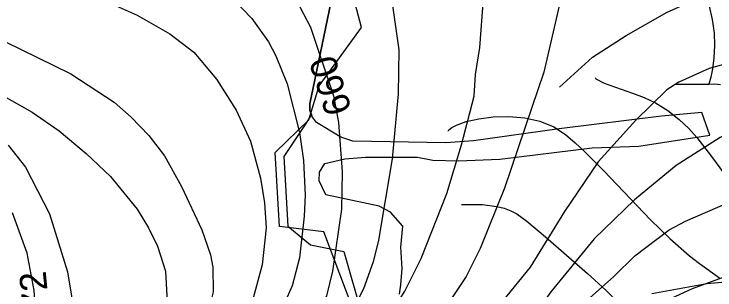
# Model space of a CAD drawing. Extents: x -709584 to -702006, y -1161789 to -1157496.
# Drawn here: x -707881.9 to -707619.6, y -1160748.9 to -1160645.8 of the extents above; entities that cross this region are included whole.
import ezdxf

# ---------------------------------------------------------------- set-up
doc = ezdxf.new("R2010")
doc.units = 0
for name, color, linetype in [('102_obvod PÚ', 7, 'Continuous'), ('120_vrstevnice hlavní', 7, 'Continuous'), ('121_vrstevnice hlavní_popis', 7, 'Continuous'), ('122_vrstevnice základní', 7, 'Continuous'), ('124_vrstevnice doplňková', 7, 'Continuous'), ('408_BPEJ_linie', 7, 'Continuous'), ('411_akumulovaný odtok', 7, 'Continuous'), ('419_LPIS PB', 7, 'Continuous')]:
    doc.layers.add(name, color=color, linetype=linetype)

msp = doc.modelspace()

# ---------------------------------------------------------------- linework, layer by layer
at = {"layer": '102_obvod PÚ'}
msp.add_lwpolyline([(-707668.58, -1160967.04), (-707689.56, -1160941.23), (-707715.99, -1160917.87), (-707726.91, -1160910.59), (-707729.96, -1160896.23), (-707725.68, -1160887.17), (-707741.09, -1160893.16), (-707745.94, -1160894.38), (-707754.58, -1160896.87), (-707755.58, -1160893.23), (-707760.34, -1160872.06), (-707682.79, -1160820.3), (-707647.7, -1160789.85), (-707640.18, -1160763.62), (-707658.6, -1160761.11), (-707664.56, -1160768.35), (-707744.21, -1160784.82), (-707765.98, -1160727.16), (-707782.6, -1160725.23), (-707784.19, -1160697.49), (-707771.56, -1160685.33), (-707767.81, -1160672.59), (-707751.86, -1160650.79), (-707759.55, -1160621.87)], dxfattribs=at)
at = {"layer": '120_vrstevnice hlavní'}
for points in [[(-707393.91, -1160621.34), (-707443.23, -1160646.07), (-707457.12, -1160651.71), (-707495.31, -1160663.57), (-707536.96, -1160674.57), (-707570.81, -1160678.18), (-707596.85, -1160683.39), (-707607.26, -1160687.15), (-707617.68, -1160691.92), (-707634.17, -1160702.34), (-707649.79, -1160715.21), (-707664.83, -1160729.82), (-707681.03, -1160749.64), (-707695.49, -1160769.74), (-707698.68, -1160773.36), (-707711.26, -1160784.64), (-707719.65, -1160791.01)], [(-707776.28, -1160640.65), (-707770.99, -1160650.68), (-707762.42, -1160676.36), (-707760.58, -1160686.28), (-707759.14, -1160704.8), (-707759.43, -1160718.68), (-707762.75, -1160741.83), (-707765.07, -1160751.08), (-707770.71, -1160764.97), (-707775.48, -1160774.23), (-707785.46, -1160788.4), (-707818.01, -1160828.47), (-707848.09, -1160870.7), (-707860.1, -1160885.75), (-707868.49, -1160895.15), (-707885.85, -1160912.36), (-707914.2, -1160937.1), (-707934.59, -1160956.04)], [(-707884.11, -1160694.82), (-707877.6, -1160703.06), (-707868.63, -1160720.42), (-707861.98, -1160742.12), (-707859.09, -1160759.47), (-707858.94, -1160777.41), (-707861.11, -1160791.01), (-707864.73, -1160804.89), (-707870.08, -1160818.78), (-707881.8, -1160837), (-707898.29, -1160854.5)]]:
    msp.add_lwpolyline(points, dxfattribs=at)
at = {"layer": '122_vrstevnice základní'}
for points in [[(-707803.69, -1160636.24), (-707792.98, -1160647.37), (-707786.77, -1160656.2), (-707784.02, -1160661.4), (-707779.68, -1160671.82), (-707775.05, -1160690.04), (-707773.6, -1160700.46), (-707773.02, -1160713.48), (-707773.31, -1160721.29), (-707775.05, -1160736.91), (-707777.8, -1160747.32), (-707783.58, -1160760.34), (-707790.96, -1160773.36), (-707797.61, -1160783.77), (-707830.16, -1160830.06), (-707869.79, -1160883), (-707888.59, -1160902.81), (-707907.54, -1160916.7), (-707927.94, -1160934.64), (-707950.36, -1160956.04)], [(-707676.33, -1160635.6), (-707683.63, -1160667.48), (-707688.19, -1160680.65), (-707698.39, -1160710.87), (-707707.5, -1160733.44), (-707712.71, -1160743.85), (-707723.41, -1160759.91), (-707730.93, -1160768.88), (-707736.43, -1160774.52), (-707770.28, -1160805.61), (-707804.56, -1160843.51), (-707826.4, -1160870.13), (-707849.46, -1160902.98), (-707861.06, -1160918.39), (-707861.98, -1160919.3), (-707879.48, -1160937.1), (-707910.87, -1160964)], [(-707907.25, -1160950.98), (-707886.28, -1160933.77), (-707872.05, -1160920.44), (-707855.67, -1160901.6), (-707841.3, -1160881.78), (-707815.69, -1160848.14), (-707795.73, -1160824.71), (-707781.7, -1160806.77), (-707762.9, -1160785.94), (-707740.77, -1160757.45), (-707735.71, -1160749.35), (-707729.63, -1160737.2), (-707719.94, -1160712.9), (-707714.44, -1160694.67), (-707709.81, -1160676.45), (-707709.24, -1160668.35), (-707707.65, -1160658.22), (-707706.2, -1160640)], [(-707845.93, -1160641.73), (-707835.8, -1160646.22), (-707823.65, -1160653.16), (-707814.68, -1160659.96), (-707806.15, -1160670.08), (-707798.77, -1160681.65), (-707793.42, -1160693.23), (-707789.66, -1160707.11), (-707788.21, -1160716.37), (-707787.63, -1160725.63), (-707789.08, -1160739.51), (-707792.84, -1160753.4), (-707796.89, -1160762.66), (-707806.58, -1160779.29), (-707817.58, -1160795.49), (-707841.44, -1160827.89), (-707860.39, -1160855.23), (-707871.67, -1160869.84), (-707881.07, -1160880.4), (-707897.27, -1160895.58), (-707943.42, -1160932.47), (-707960.48, -1160945.34), (-707981.31, -1160963.28)], [(-707740.62, -1160640.86), (-707737.88, -1160659.09), (-707738.17, -1160675.58), (-707740.48, -1160699.88), (-707745.54, -1160730.26), (-707747.57, -1160738.36), (-707751.18, -1160748.48), (-707757.26, -1160760.63), (-707767.24, -1160776.98), (-707776.79, -1160790.43), (-707792.26, -1160810.39), (-707803.83, -1160823.7), (-707839.99, -1160871.28), (-707853.59, -1160888.35), (-707869.79, -1160906.87)], [(-707665.7, -1160771.19), (-707661.07, -1160766.71), (-707646.75, -1160757.01), (-707628.09, -1160748.33), (-707598.44, -1160737.49), (-707563.29, -1160727.94), (-707551.72, -1160725.34), (-707540.15, -1160723.75), (-707499.65, -1160721.72), (-707473.61, -1160719.41), (-707456.25, -1160716.37), (-707441.79, -1160711.88), (-707425.59, -1160705.38), (-707411.7, -1160697.42), (-707395.07, -1160685.27), (-707371.64, -1160669.36), (-707357.32, -1160661.11), (-707334.32, -1160645.35)], [(-707897.71, -1160649.98), (-707860.68, -1160668.06), (-707844.48, -1160678.76), (-707838.11, -1160684.26), (-707831.46, -1160691.2), (-707825.68, -1160698.72), (-707819.31, -1160710.29), (-707811.64, -1160726.49), (-707808.46, -1160735.75), (-707807.59, -1160740.38), (-707807.45, -1160749.64), (-707809.19, -1160756.58), (-707819.02, -1160775.09), (-707829, -1160789.41), (-707840.57, -1160807.78), (-707852.87, -1160825.43), (-707866.75, -1160847.71), (-707890.48, -1160875.91)], [(-707603.79, -1160661.11), (-707621.82, -1160666.13), (-707633.17, -1160671.27), (-707637.64, -1160674.13), (-707649.21, -1160685.42), (-707663.38, -1160701.04), (-707675.97, -1160719.55), (-707688.84, -1160740.38), (-707709.53, -1160765.84), (-707724.57, -1160779.43), (-707740.33, -1160791.44), (-707755.23, -1160804.31), (-707778.67, -1160829.92), (-707791.25, -1160842.21), (-707805.14, -1160857.11), (-707860.68, -1160930.3), (-707868.63, -1160939.7), (-707879.77, -1160950.98)], [(-707887.87, -1160675.29), (-707875.14, -1160682.38), (-707865.02, -1160689.47), (-707854.89, -1160697.85), (-707845.78, -1160706.53), (-707835.8, -1160718.68), (-707831.6, -1160725.63), (-707828.28, -1160732.57), (-707825.24, -1160741.83), (-707824.81, -1160751.08), (-707826.11, -1160760.34), (-707828.13, -1160767.28), (-707830.3, -1160771.91), (-707842.89, -1160791.73), (-707865.6, -1160831.79), (-707875.87, -1160846.55), (-707881.65, -1160853.64), (-707890.19, -1160862.17)], [(-707868.63, -1160962.7), (-707839.42, -1160927.69), (-707823.65, -1160907.44), (-707783.87, -1160858.12), (-707760.01, -1160833.97), (-707750.46, -1160825.29), (-707736.86, -1160814.15), (-707718.35, -1160800.7), (-707700.56, -1160786.38), (-707680.16, -1160764.1), (-707657.45, -1160743.85), (-707649.64, -1160736.19), (-707636.77, -1160726.49), (-707630.69, -1160723.17), (-707614.78, -1160716.37)], [(-707884.26, -1160809.81), (-707875.38, -1160784.29), (-707873.55, -1160762.94), (-707874.42, -1160749.06), (-707877.02, -1160735.17), (-707882.52, -1160720.13)]]:
    msp.add_lwpolyline(points, dxfattribs=at)
at = {"layer": '124_vrstevnice doplňková'}
msp.add_lwpolyline([(-707677.79, -1160673.12), (-707665.43, -1160661.87), (-707652.83, -1160653.74), (-707637.49, -1160645.06), (-707632.12, -1160642.63), (-707623.75, -1160641.15), (-707617.68, -1160640.29), (-707607.26, -1160640.86), (-707589.9, -1160646.79), (-707582.82, -1160648.68)], dxfattribs=at)
at = {"layer": '408_BPEJ_linie'}
msp.add_lwpolyline([(-707762.1, -1160635.4), (-707771.22, -1160679.28), (-707771.22, -1160681.79), (-707770.61, -1160683.33), (-707773, -1160687), (-707781, -1160699), (-707779.5, -1160725), (-707771, -1160732), (-707758.5, -1160734.5), (-707745, -1160781.5), (-707668.5, -1160767.5), (-707653, -1160756.5), (-707627.5, -1160758), (-707552.5, -1160752)], dxfattribs=at)
at = {"layer": '411_akumulovaný odtok'}
msp.add_line((-707634.49, -1160672), (-707621.99, -1160672), dxfattribs=at)
for points in [[(-707621.75, -1160642.85), (-707620.65, -1160647.77), (-707619.99, -1160652.75), (-707619.78, -1160657.56), (-707620.02, -1160662.19), (-707620.55, -1160666.19), (-707621.17, -1160669.33), (-707621.99, -1160672)], [(-707664.49, -1160669.5), (-707664.17, -1160669.98), (-707661.09, -1160671.55), (-707650.45, -1160675.29), (-707646.15, -1160676.96), (-707641.85, -1160679.01), (-707637.23, -1160681.87), (-707633.04, -1160685.13), (-707629.41, -1160688.58), (-707626.42, -1160691.97), (-707620.92, -1160698.97), (-707612.9, -1160709.89)], [(-707621.99, -1160672), (-707619.8, -1160671.86), (-707617.61, -1160672.07)], [(-707719.49, -1160689.5), (-707719.23, -1160689.01), (-707718.17, -1160688.21), (-707716.37, -1160687.26), (-707712.72, -1160685.95), (-707708.03, -1160684.88), (-707702.6, -1160684.2), (-707696.76, -1160684.06), (-707690.84, -1160684.55), (-707685.17, -1160685.82), (-707680, -1160687.96), (-707675.63, -1160690.74), (-707671.91, -1160693.88), (-707668.29, -1160697.25), (-707661.22, -1160704.39), (-707643.72, -1160722.69), (-707636.58, -1160729.69), (-707629.22, -1160736.15), (-707625.43, -1160739.06), (-707617.89, -1160744.34)], [(-707714.49, -1160717), (-707711.28, -1160716.9), (-707706.64, -1160717.01), (-707701.24, -1160717.68), (-707698.58, -1160718.33), (-707695.99, -1160719.31), (-707693.73, -1160720.5), (-707690.05, -1160723.16), (-707683.02, -1160729.06), (-707667.37, -1160742.81), (-707660.52, -1160749.01), (-707657.21, -1160752.21), (-707649.44, -1160760.71), (-707626.99, -1160787)]]:
    msp.add_lwpolyline(points, dxfattribs=at)
at = {"layer": '419_LPIS PB'}
for points in [[(-707737.73, -1160750.46), (-707737.23, -1160746.94), (-707736.72, -1160740.92), (-707737.23, -1160732.88), (-707736.5, -1160725), (-707741.1, -1160719.8), (-707745.3, -1160717.6), (-707765.3, -1160713.3), (-707767.8, -1160708.1), (-707767.6, -1160704.9), (-707765.6, -1160701.6), (-707758.2, -1160699.9), (-707750.4, -1160699.3), (-707730.9, -1160699.3), (-707725.2, -1160700.4), (-707715.6, -1160700.6), (-707700.1, -1160700), (-707665.6, -1160695.8), (-707648.1, -1160695.1), (-707621.6, -1160691), (-707624.5, -1160682.6), (-707639.6, -1160683.9), (-707677.9, -1160688.7), (-707710, -1160693.2), (-707720.4, -1160693.9), (-707755.2, -1160693.3), (-707759.6, -1160691.8), (-707768.72, -1160686.31), (-707770.22, -1160684.3), (-707771.22, -1160681.79), (-707771.22, -1160679.28), (-707762.1, -1160635.4)], [(-707601.6, -1160744.8), (-707622.7, -1160746.6), (-707643.3, -1160750.4)]]:
    msp.add_lwpolyline(points, dxfattribs=at)

# ---------------------------------------------------------------- texts
at = {"layer": '121_vrstevnice hlavní_popis'}
for s, rotation, p in [('660', 107.6906, (-707755.41, -1160681.69)), ('672', 95.7712, (-707867.9, -1160763.73))]:
    msp.add_text(s, height=10, rotation=rotation, dxfattribs=at).set_placement(p)

doc.saveas('drawing.dxf')
